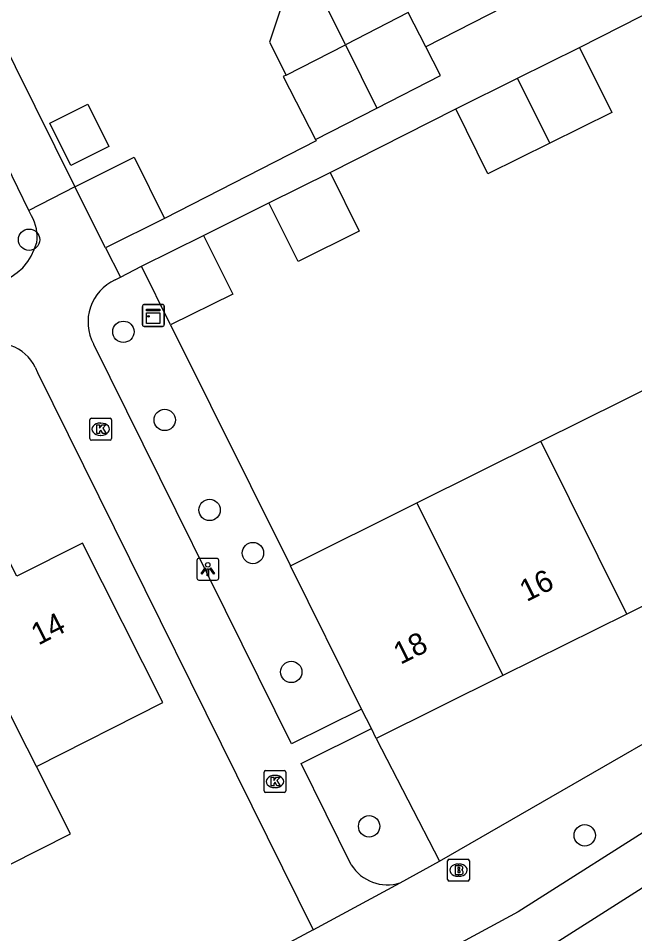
# Model space of a CAD drawing. Extents: x 157793 to 159380, y 380882 to 382313.
# Drawn here: x 158841.72 to 158869.92, y 381758.59 to 381800.46 of the extents above; entities that cross this region are included whole.
import ezdxf

# ---------------------------------------------------------------- set-up
doc = ezdxf.new("R2010")
doc.units = 0
for name, color, linetype in [('IMGEO_Boom', 7, 'Continuous'), ('IMGEO_Brandkraan', 7, 'Continuous'), ('IMGEO_Groenvoorziening', 7, 'Continuous'), ('IMGEO_Kast', 7, 'Continuous'), ('IMGEO_Kolk', 7, 'Continuous'), ('IMGEO_Lichtpunt', 7, 'Continuous'), ('IMGEO_Pand', 7, 'Continuous'), ('IMGEO_Pand_nummerreeks', 7, 'Continuous'), ('IMGEO_Rijbaan_lokaal_open', 7, 'Continuous'), ('IMGEO_Voetpad_open', 7, 'Continuous')]:
    doc.layers.add(name, color=color, linetype=linetype)

msp = doc.modelspace()

# ---------------------------------------------------------------- linework, layer by layer
at = {"layer": 'IMGEO_Boom'}
for centre in [(158842.21, 381790.333), (158846.526, 381786.122), (158848.418, 381782.092), (158850.466, 381777.973), (158852.451, 381776.001), (158854.205, 381770.564), (158857.768, 381763.5), (158867.631, 381763.087)]:
    msp.add_circle(centre, 0.489, dxfattribs=at)
at = {"layer": 'IMGEO_Brandkraan'}
for p, q in [((158861.356, 381761.07), (158861.356, 381761.922)), ((158861.431, 381761.996), (158862.283, 381761.996)), ((158861.844, 381761.776), (158861.869, 381761.776)), ((158862.357, 381761.922), (158862.357, 381761.07)), ((158861.867, 381761.216), (158861.842, 381761.216)), ((158862.283, 381760.996), (158861.431, 381760.996))]:
    msp.add_line(p, q, dxfattribs=at)
for points in [[(158861.356, 381761.07), (158861.356, 381761.922)], [(158861.431, 381761.996), (158862.283, 381761.996)], [(158861.704, 381761.696), (158861.704, 381761.296), (158861.917, 381761.296)], [(158861.935, 381761.696), (158861.704, 381761.696)], [(158862.357, 381761.922), (158862.357, 381761.07)], [(158861.883, 381761.615), (158861.829, 381761.615), (158861.829, 381761.539)], [(158861.829, 381761.539), (158861.882, 381761.539)], [(158861.891, 381761.463), (158861.829, 381761.463), (158861.829, 381761.382)], [(158861.829, 381761.382), (158861.891, 381761.382)], [(158862.283, 381760.996), (158861.431, 381760.996)]]:
    msp.add_lwpolyline(points, dxfattribs=at)
for centre, radius, start, end in [((158861.433, 381761.92), 0.0765, 91.552, 178.448), ((158861.433, 381761.92), 0.0765, 91.552, 178.448), ((158861.939, 381761.551), 0.145, 59.4692, 91.5367), ((158861.964, 381761.598), 0.0922, 285.5137, 58.1501), ((158862.281, 381761.92), 0.0765, 1.552, 88.448), ((158862.281, 381761.92), 0.0765, 1.552, 88.448), ((158861.884, 381761.577), 0.0379, 267.8285, 90.9355), ((158861.892, 381761.422), 0.0404, 269.8759, 90.5077), ((158861.923, 381761.547), 0.251, 268.6676, 293.5347), ((158861.969, 381761.406), 0.105, 301.3115, 78.989), ((158861.433, 381761.072), 0.0765, 181.552, 268.448), ((158861.433, 381761.072), 0.0765, 181.552, 268.448), ((158862.281, 381761.072), 0.0765, 271.552, 358.448), ((158862.281, 381761.072), 0.0765, 271.552, 358.448)]:
    msp.add_arc(centre, radius, start, end, dxfattribs=at)
for centre, major_axis, ratio, start_param, end_param in [((158861.843, 381761.496), (-0.387, 0.002), 0.722429, 4.712389, 7.853982), ((158861.868, 381761.496), (-0.39, 0.002), 0.717154, 1.570796, 4.712389)]:
    msp.add_ellipse(centre, major_axis=major_axis, ratio=ratio, start_param=start_param, end_param=end_param, dxfattribs=at)
at = {"layer": 'IMGEO_Groenvoorziening'}
for points in [[(158848.684, 381786.434), (158854.167, 381775.421)], [(158858.092, 381767.52), (158860.991, 381761.905)]]:
    msp.add_lwpolyline(points, dxfattribs=at)
at = {"layer": 'IMGEO_Kast'}
for p, q in [((158847.392, 381786.444), (158847.392, 381787.285)), ((158847.392, 381787.285), (158847.392, 381786.444)), ((158847.467, 381787.369), (158848.308, 381787.369)), ((158848.308, 381787.369), (158847.467, 381787.369)), ((158848.392, 381787.294), (158848.392, 381786.453)), ((158848.392, 381786.453), (158848.392, 381787.294)), ((158848.317, 381786.369), (158847.476, 381786.369)), ((158847.476, 381786.369), (158848.317, 381786.369))]:
    msp.add_line(p, q, dxfattribs=at)
for points in [[(158847.587, 381787.159), (158848.187, 381787.159), (158848.187, 381787.074), (158847.587, 381787.074), (158847.587, 381787.159)], [(158847.587, 381786.984), (158848.187, 381786.984), (158848.187, 381786.495), (158847.587, 381786.495), (158847.587, 381786.984)]]:
    msp.add_lwpolyline(points, dxfattribs=at)
msp.add_circle((158847.671, 381786.833), 0.0377, dxfattribs=at)
for centre, start, end in [((158847.47, 381787.291), 92.4484, 184.2845), ((158847.47, 381787.291), 92.4484, 184.2845), ((158848.314, 381787.291), 2.4484, 94.2845), ((158848.314, 381787.291), 2.4484, 94.2845), ((158847.47, 381786.447), 182.4484, 274.2845), ((158847.47, 381786.447), 182.4484, 274.2845), ((158848.314, 381786.447), 272.4484, 4.2845), ((158848.314, 381786.447), 272.4484, 4.2845)]:
    msp.add_arc(centre, 0.0779, start, end, dxfattribs=at)
at = {"layer": 'IMGEO_Kolk'}
for p, q in [((158845.062, 381782.165), (158845.914, 381782.165)), ((158844.987, 381781.239), (158844.987, 381782.091)), ((158845.475, 381781.945), (158845.5, 381781.945)), ((158845.988, 381782.091), (158845.988, 381781.239)), ((158845.498, 381781.385), (158845.473, 381781.385)), ((158845.914, 381781.165), (158845.062, 381781.165)), ((158852.959, 381765.124), (158852.959, 381765.976)), ((158853.034, 381766.05), (158853.886, 381766.05)), ((158853.447, 381765.83), (158853.472, 381765.83)), ((158853.96, 381765.976), (158853.96, 381765.124)), ((158853.886, 381765.05), (158853.034, 381765.05)), ((158853.47, 381765.27), (158853.445, 381765.27))]:
    msp.add_line(p, q, dxfattribs=at)
for points in [[(158845.062, 381782.165), (158845.914, 381782.165)], [(158844.987, 381781.239), (158844.987, 381782.091)], [(158845.308, 381781.865), (158845.431, 381781.865), (158845.431, 381781.714), (158845.561, 381781.865), (158845.725, 381781.865), (158845.579, 381781.714), (158845.732, 381781.465), (158845.58, 381781.465), (158845.495, 381781.629), (158845.431, 381781.562), (158845.431, 381781.465), (158845.308, 381781.465), (158845.308, 381781.865)], [(158845.988, 381782.091), (158845.988, 381781.239)], [(158845.914, 381781.165), (158845.062, 381781.165)], [(158852.959, 381765.124), (158852.959, 381765.976)], [(158853.034, 381766.05), (158853.886, 381766.05)], [(158853.96, 381765.976), (158853.96, 381765.124)], [(158853.28, 381765.75), (158853.403, 381765.75), (158853.403, 381765.599), (158853.533, 381765.75), (158853.697, 381765.75), (158853.551, 381765.599), (158853.704, 381765.35), (158853.552, 381765.35), (158853.467, 381765.514), (158853.403, 381765.447), (158853.403, 381765.35), (158853.28, 381765.35), (158853.28, 381765.75)], [(158853.886, 381765.05), (158853.034, 381765.05)]]:
    msp.add_lwpolyline(points, dxfattribs=at)
for centre, start, end in [((158845.064, 381782.089), 91.552, 178.448), ((158845.064, 381782.089), 91.552, 178.448), ((158845.912, 381782.089), 1.552, 88.448), ((158845.912, 381782.089), 1.552, 88.448), ((158845.064, 381781.241), 181.552, 268.448), ((158845.064, 381781.241), 181.552, 268.448), ((158845.912, 381781.241), 271.552, 358.448), ((158845.912, 381781.241), 271.552, 358.448), ((158853.036, 381765.974), 91.552, 178.448), ((158853.036, 381765.974), 91.552, 178.448), ((158853.884, 381765.974), 1.552, 88.448), ((158853.884, 381765.974), 1.552, 88.448), ((158853.036, 381765.126), 181.552, 268.448), ((158853.036, 381765.126), 181.552, 268.448), ((158853.884, 381765.126), 271.552, 358.448), ((158853.884, 381765.126), 271.552, 358.448)]:
    msp.add_arc(centre, 0.0765, start, end, dxfattribs=at)
for centre, major_axis, ratio, start_param, end_param in [((158845.474, 381781.665), (-0.387, 0.002), 0.722429, 4.712389, 7.853982), ((158845.499, 381781.665), (-0.39, 0.002), 0.717154, 1.570796, 4.712389), ((158853.446, 381765.55), (-0.387, 0.002), 0.722429, 4.712389, 7.853982), ((158853.471, 381765.55), (-0.39, 0.002), 0.717154, 1.570796, 4.712389)]:
    msp.add_ellipse(centre, major_axis=major_axis, ratio=ratio, start_param=start_param, end_param=end_param, dxfattribs=at)
at = {"layer": 'IMGEO_Lichtpunt'}
for p, q in [((158849.889, 381775.664), (158849.889, 381774.857)), ((158849.889, 381775.664), (158849.889, 381774.857)), ((158850.791, 381775.759), (158849.983, 381775.759)), ((158850.791, 381775.759), (158849.983, 381775.759)), ((158850.885, 381774.857), (158850.885, 381775.664)), ((158850.885, 381774.857), (158850.885, 381775.664)), ((158849.983, 381774.763), (158850.791, 381774.763)), ((158849.983, 381774.763), (158850.791, 381774.763))]:
    msp.add_line(p, q, dxfattribs=at)
for points in [[(158850.263, 381775.328), (158850.302, 381775.3), (158850.114, 381775.038), (158850.076, 381775.065), (158850.263, 381775.328)], [(158850.365, 381775.28), (158850.412, 381775.28), (158850.412, 381774.958), (158850.365, 381774.958), (158850.365, 381775.28)], [(158850.475, 381775.3), (158850.513, 381775.327), (158850.7, 381775.065), (158850.661, 381775.037), (158850.475, 381775.3)]]:
    msp.add_lwpolyline(points, dxfattribs=at)
msp.add_circle((158850.388, 381775.462), 0.0994, dxfattribs=at)
for centre, start, end in [((158849.983, 381775.664), 90, 180), ((158849.983, 381775.664), 90, 180), ((158850.791, 381775.664), 0, 90), ((158850.791, 381775.664), 0, 90), ((158849.983, 381774.857), 180, 270), ((158849.983, 381774.857), 180, 270), ((158850.791, 381774.857), 270, 0), ((158850.791, 381774.857), 270, 360)]:
    msp.add_arc(centre, 0.0946, start, end, dxfattribs=at)
at = {"layer": 'IMGEO_Pand'}
for points in [[(158856.685, 381799.254), (158855.458, 381801.746), (158853.698, 381800.843), (158853.207, 381799.369), (158853.979, 381797.865)], [(158860.363, 381799.161), (158859.558, 381800.729), (158856.685, 381799.254)], [(158853.979, 381797.865), (158856.685, 381799.254)], [(158856.685, 381799.254), (158858.115, 381796.351)], [(158858.115, 381796.351), (158861.035, 381797.852), (158860.363, 381799.161)], [(158864.56, 381797.726), (158867.391, 381799.128)], [(158867.391, 381799.128), (158868.865, 381796.153), (158866.033, 381794.75)], [(158853.979, 381797.865), (158853.841, 381797.794), (158855.319, 381794.915)], [(158861.728, 381796.324), (158864.56, 381797.726)], [(158866.033, 381794.75), (158864.56, 381797.726)], [(158845.854, 381794.596), (158844.118, 381793.734), (158843.157, 381795.668), (158844.893, 381796.53), (158845.854, 381794.596)], [(158855.319, 381794.915), (158858.115, 381796.351)], [(158866.033, 381794.75), (158863.202, 381793.348), (158861.728, 381796.324)], [(158844.308, 381792.76), (158847.018, 381794.106), (158848.412, 381791.302)], [(158853.186, 381792.018), (158855.984, 381793.407)], [(158855.984, 381793.407), (158857.318, 381790.723), (158854.52, 381789.334), (158853.186, 381792.018)], [(158845.702, 381789.956), (158844.308, 381792.76)], [(158848.412, 381791.302), (158845.702, 381789.956)], [(158847.35, 381789.118), (158850.195, 381790.531)], [(158850.195, 381790.531), (158851.529, 381787.847), (158848.684, 381786.434)], [(158848.684, 381786.434), (158847.35, 381789.118)], [(158865.624, 381781.112), (158871.253, 381783.908)], [(158842.547, 381766.244), (158848.334, 381769.17), (158844.649, 381776.459), (158841.649, 381774.942), (158837.317, 381783.51), (158834.532, 381782.102)], [(158842.547, 381766.244), (158842.127, 381767.076), (158834.532, 381782.102)], [(158859.956, 381778.297), (158865.624, 381781.112)], [(158869.55, 381773.211), (158865.624, 381781.112)], [(158854.167, 381775.421), (158859.956, 381778.297)], [(158859.956, 381778.297), (158863.881, 381770.395)], [(158874.34, 381778.279), (158875.411, 381776.122), (158869.55, 381773.211)], [(158857.424, 381768.864), (158854.167, 381775.421)], [(158869.55, 381773.211), (158863.881, 381770.395)], [(158863.881, 381770.395), (158858.092, 381767.52)], [(158857.869, 381767.968), (158857.424, 381768.864)], [(158858.092, 381767.52), (158857.869, 381767.968)], [(158836.924, 381763.402), (158838.484, 381760.316), (158844.107, 381763.158), (158842.547, 381766.244)]]:
    msp.add_lwpolyline(points, dxfattribs=at)
at = {"layer": 'IMGEO_Rijbaan_lokaal_open'}
msp.add_lwpolyline([(158847.176, 381747.78), (158865.775, 381757.842), (158895.936, 381777.014)], dxfattribs=at)
at = {"layer": 'IMGEO_Voetpad_open'}
for points in [[(158839.786, 381801.987), (158839.734, 381801.961), (158844.308, 381792.76)], [(158866.029, 381802.071), (158860.363, 381799.161)], [(158867.391, 381799.128), (158873.058, 381802.018)], [(158842.202, 381791.668), (158839.161, 381797.887), (158838.668, 381798.9)], [(158855.984, 381793.407), (158861.728, 381796.324)], [(158860.991, 381761.905), (158878.715, 381772.119), (158891.259, 381780.024), (158900.075, 381786.358), (158908.232, 381792.52), (158908.849, 381793.28), (158909.302, 381794.212), (158909.576, 381795.185), (158909.65, 381795.84)], [(158855.319, 381794.915), (158855.348, 381794.863), (158848.412, 381791.302)], [(158844.308, 381792.76), (158842.202, 381791.668)], [(158850.195, 381790.531), (158853.186, 381792.018)], [(158842.321, 381791.434), (158842.202, 381791.668)], [(158838.614, 381787.555), (158838.757, 381787.494), (158838.832, 381787.48), (158838.909, 381787.474), (158838.986, 381787.478), (158839.062, 381787.491), (158839.133, 381787.512), (158839.271, 381787.569), (158840.805, 381788.284), (158841.106, 381788.459), (158841.397, 381788.642), (158841.672, 381788.838), (158841.92, 381789.056), (158842.157, 381789.334), (158842.305, 381789.58), (158842.446, 381789.884), (158842.572, 381790.201)], [(158845.702, 381789.956), (158846.387, 381788.615)], [(158846.387, 381788.615), (158847.35, 381789.118)], [(158846.151, 381788.492), (158846.387, 381788.615)], [(158857.424, 381768.864), (158854.215, 381767.269), (158845.176, 381785.537), (158845.168, 381785.551), (158845.16, 381785.565)], [(158842.483, 381784.502), (158842.603, 381784.259), (158855.214, 381758.764)], [(158892.46, 381777.278), (158864.588, 381759.595), (158848.747, 381751.013)], [(158856.952, 381761.738), (158854.659, 381766.373), (158857.869, 381767.968)], [(158859.183, 381760.908), (158860.991, 381761.905)], [(158855.214, 381758.764), (158859.183, 381760.908)], [(158855.214, 381758.764), (158825.906, 381743.093), (158820.244, 381740.111)]]:
    msp.add_lwpolyline(points, dxfattribs=at)
for centre, radius, start, end in [((158840.564, 381790.434), 2.021, 353.369, 29.6437), ((158847.017, 381786.567), 2.111, 114.2363, 208.3544), ((158840.788, 381783.712), 1.87, 24.9886, 117.4979), ((158858.607, 381762.773), 1.952, 212.0162, 287.1704)]:
    msp.add_arc(centre, radius, start, end, dxfattribs=at)

# ---------------------------------------------------------------- texts
at = {"layer": 'IMGEO_Pand_nummerreeks'}
for s, rotation, p in [('16', 26.4127, (158864.971, 381773.751)), ('14', 26.7972, (158842.631, 381771.765)), ('18', 26.4127, (158859.201, 381770.885))]:
    msp.add_text(s, height=1, rotation=rotation, dxfattribs=at).set_placement(p)

doc.saveas('drawing.dxf')
